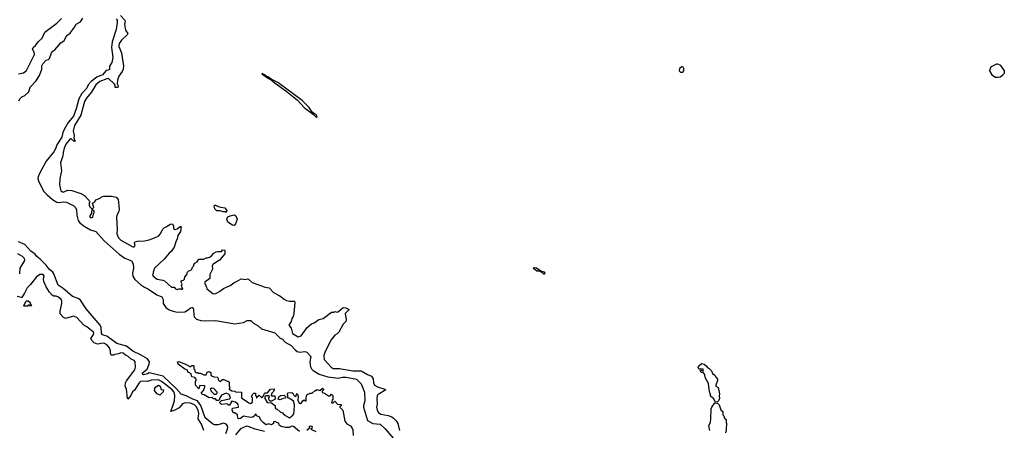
# Model space of a CAD drawing. Extents: x 2210602 to 2357277, y 510288 to 673808.
# Tile 271 of 464: x 2325907 to 2338527, y 575398 to 580661. Entities that reach past the tile are written whole.
import ezdxf

# ---------------------------------------------------------------- set-up
doc = ezdxf.new("R2010")
doc.units = 0

msp = doc.modelspace()

# ---------------------------------------------------------------- linework, layer by layer
at = {"layer": '0CON05XD'}
for points in [[(2325890, 579965), (2325955, 579978), (2325995, 580009), (2326096, 580215), (2326094, 580245), (2326072, 580285), (2326080, 580305), (2326110, 580330), (2326145, 580379), (2326197, 580423), (2326228, 580502), (2326385, 580616), (2326442, 580678)], [(2325895, 579622), (2325915, 579652), (2325935, 579670), (2325973, 579687), (2326024, 579736), (2326042, 579795), (2326116, 579874), (2326162, 579945), (2326190, 580025), (2326192, 580068), (2326204, 580095), (2326245, 580142), (2326275, 580152), (2326288, 580165), (2326315, 580237), (2326332, 580258), (2326358, 580275), (2326433, 580365), (2326478, 580395), (2326510, 580460), (2326553, 580487), (2326610, 580565), (2326630, 580605), (2326685, 580633), (2326715, 580680)], [(2327145, 580672), (2327157, 580655), (2327157, 580625), (2327142, 580535), (2327094, 580375), (2327082, 580305), (2327100, 580175), (2327086, 580114), (2327057, 580065), (2327056, 580024), (2327042, 580015), (2327015, 580011), (2326968, 579955), (2326895, 579923), (2326822, 579868), (2326784, 579825), (2326767, 579785), (2326705, 579715), (2326666, 579645), (2326630, 579520), (2326596, 579425), (2326528, 579345), (2326477, 579253), (2326458, 579215), (2326445, 579156), (2326382, 579055), (2326368, 579005), (2326345, 578966), (2326245, 578846), (2326158, 578682), (2326143, 578647), (2326141, 578625), (2326148, 578595), (2326212, 578465), (2326258, 578415), (2326326, 578355), (2326385, 578323), (2326415, 578318), (2326465, 578326), (2326505, 578322), (2326601, 578275), (2326622, 578252), (2326634, 578225), (2326640, 578155), (2326657, 578087), (2326678, 578058), (2326734, 578014), (2326815, 577968), (2326884, 577944), (2326991, 577825), (2327180, 577655), (2327255, 577604), (2327338, 577568), (2327361, 577531), (2327367, 577475), (2327353, 577413), (2327359, 577375), (2327382, 577332), (2327455, 577268), (2327505, 577232), (2327557, 577207), (2327666, 577136), (2327727, 577107), (2327744, 577075), (2327746, 577025), (2327781, 576971), (2327822, 576942), (2327875, 576924), (2327925, 576914), (2328023, 576917), (2328068, 576942), (2328095, 576967), (2328115, 576972), (2328125, 576970), (2328136, 576946), (2328137, 576877), (2328144, 576854), (2328175, 576822), (2328227, 576807), (2328285, 576800), (2328415, 576804), (2328665, 576762), (2328775, 576778), (2328824, 576806), (2328870, 576805), (2328905, 576772), (2328965, 576738), (2329005, 576698), (2329175, 576647), (2329245, 576580), (2329277, 576565), (2329309, 576529), (2329385, 576486), (2329439, 576429), (2329465, 576410), (2329495, 576401), (2329565, 576407), (2329589, 576399), (2329638, 576345), (2329626, 576275), (2329633, 576213), (2329648, 576185), (2329669, 576165), (2329747, 576117), (2329855, 576084), (2329995, 576068), (2330045, 576077), (2330085, 576078), (2330206, 576056), (2330227, 576047), (2330285, 575993), (2330325, 575885), (2330331, 575775), (2330312, 575715), (2330312, 575695), (2330364, 575525), (2330435, 575484), (2330526, 575476), (2330592, 575415), (2330692, 575295)], [(2327198, 580715), (2327254, 580655), (2327258, 580645), (2327252, 580605), (2327262, 580525), (2327294, 580484), (2327286, 580465), (2327211, 580399), (2327180, 580355), (2327179, 580315), (2327210, 580235), (2327226, 580145), (2327236, 580075), (2327233, 580025), (2327222, 579995), (2327177, 579935), (2327159, 579885), (2327157, 579837), (2327167, 579815), (2327165, 579790), (2327135, 579790), (2327130, 579795), (2327132, 579822), (2327122, 579835), (2327045, 579906), (2327025, 579904), (2326935, 579870), (2326883, 579825), (2326823, 579727), (2326765, 579656), (2326738, 579612), (2326692, 579438), (2326608, 579305), (2326593, 579235), (2326607, 579175), (2326602, 579145), (2326610, 579115), (2326620, 579105), (2326605, 579100), (2326565, 579132), (2326555, 579132), (2326498, 579065), (2326475, 579012), (2326465, 578958), (2326461, 578915), (2326431, 578825), (2326444, 578725), (2326422, 578625), (2326416, 578545), (2326435, 578468), (2326445, 578457), (2326465, 578452), (2326525, 578474), (2326575, 578473), (2326705, 578430), (2326742, 578402), (2326810, 578325), (2326798, 578312), (2326799, 578285), (2326805, 578263), (2326830, 578235), (2326829, 578181), (2326805, 578145), (2326805, 578133), (2326815, 578120), (2326845, 578129), (2326851, 578169), (2326862, 578195), (2326862, 578205), (2326840, 578225), (2326842, 578238), (2326857, 578255), (2326842, 578308), (2326865, 578320), (2326885, 578350), (2326937, 578373), (2326955, 578390), (2326985, 578400), (2327085, 578398), (2327145, 578388), (2327167, 578355), (2327182, 578235), (2327177, 578203), (2327152, 578155), (2327148, 578125), (2327157, 577975), (2327153, 577915), (2327175, 577863), (2327204, 577834), (2327355, 577751), (2327375, 577750), (2327387, 577765), (2327378, 577795), (2327378, 577805), (2327386, 577814), (2327415, 577823), (2327505, 577827), (2327565, 577840), (2327635, 577863), (2327689, 577891), (2327717, 577925), (2327737, 577973), (2327760, 577995), (2327795, 578008), (2327835, 578040), (2327866, 578046), (2327878, 578015), (2327880, 577985), (2327892, 577972), (2327925, 577980), (2327965, 578010), (2327978, 578008), (2327967, 577945), (2327934, 577896), (2327927, 577853), (2327907, 577815), (2327886, 577744), (2327849, 577691), (2327822, 577668), (2327758, 577592), (2327634, 577476), (2327618, 577425), (2327617, 577403), (2327610, 577395), (2327618, 577375), (2327668, 577335), (2327742, 577322), (2327762, 577312), (2327854, 577234)], [(2334375, 579988), (2334405, 579989), (2334418, 580005), (2334419, 580035), (2334412, 580052), (2334395, 580056), (2334365, 580035), (2334360, 580005), (2334375, 579988)], [(2338445, 579924), (2338475, 579930), (2338502, 579948), (2338527, 579975), (2338527, 580005), (2338482, 580072), (2338445, 580089), (2338425, 580090), (2338358, 580055), (2338341, 580025), (2338339, 580005), (2338365, 579953), (2338415, 579926), (2338445, 579924)], [(2329720, 579410), (2329717, 579425), (2329705, 579440), (2329657, 579477), (2329616, 579535), (2329526, 579626), (2329215, 579856), (2329130, 579900), (2329098, 579925), (2329067, 579937), (2329045, 579956), (2329015, 579970), (2329010, 579965), (2329098, 579905), (2329130, 579890), (2329183, 579845), (2329319, 579749), (2329468, 579628), (2329555, 579537), (2329672, 579445), (2329702, 579415), (2329715, 579410), (2329720, 579410)], [(2328555, 578190), (2328545, 578200), (2328515, 578200), (2328475, 578212), (2328432, 578212), (2328406, 578236), (2328398, 578275), (2328405, 578282), (2328417, 578283), (2328465, 578262), (2328535, 578250), (2328560, 578215), (2328555, 578190)], [(2328655, 578023), (2328635, 578026), (2328576, 578066), (2328560, 578105), (2328576, 578134), (2328605, 578148), (2328655, 578159), (2328677, 578147), (2328694, 578105), (2328674, 578046), (2328655, 578023)], [(2326518, 577168), (2326464, 577215), (2326399, 577259), (2326343, 577405), (2326331, 577425), (2326285, 577465), (2326246, 577515), (2326171, 577591), (2326127, 577625), (2326105, 577656), (2326048, 577695), (2325975, 577780), (2325893, 577813)], [(2325907, 577405), (2325912, 577475), (2325972, 577575), (2325968, 577598), (2325945, 577626), (2325885, 577660)], [(2327854, 577234), (2327885, 577232), (2327905, 577212), (2327925, 577202), (2327945, 577210), (2327975, 577210), (2327988, 577202), (2328000, 577215), (2327990, 577225), (2327982, 577252), (2327988, 577275), (2327972, 577308), (2327985, 577320), (2328007, 577323), (2328020, 577335), (2328023, 577367), (2328050, 577395), (2328058, 577425), (2328075, 577442), (2328101, 577449), (2328115, 577462), (2328123, 577487), (2328138, 577505), (2328140, 577525), (2328152, 577538), (2328183, 577557), (2328205, 577590), (2328265, 577590), (2328295, 577610), (2328315, 577608), (2328340, 577615), (2328365, 577633), (2328395, 577668), (2328424, 577686), (2328445, 577691), (2328492, 577688), (2328505, 577710), (2328538, 577708), (2328535, 577660), (2328470, 577580), (2328382, 577525), (2328374, 577505), (2328377, 577463), (2328342, 577395), (2328343, 577345), (2328280, 577295), (2328282, 577275), (2328302, 577235), (2328305, 577210), (2328383, 577153), (2328395, 577148), (2328419, 577151), (2328470, 577175), (2328520, 577215), (2328606, 577254), (2328665, 577298), (2328687, 577303), (2328745, 577338), (2328777, 577337), (2328795, 577332), (2328825, 577340), (2328840, 577335), (2328885, 577294), (2329055, 577232), (2329105, 577222), (2329162, 577165), (2329241, 577121), (2329295, 577078), (2329325, 577062), (2329365, 577053), (2329430, 577055), (2329433, 577035), (2329422, 576895), (2329410, 576855), (2329395, 576830), (2329388, 576792), (2329356, 576745), (2329387, 576705), (2329405, 576638), (2329475, 576594), (2329515, 576610), (2329590, 576715), (2329645, 576762), (2329680, 576775), (2329743, 576817), (2329798, 576832), (2329905, 576912), (2329935, 576910), (2329945, 576920), (2329975, 576912), (2329995, 576920), (2330055, 576970), (2330085, 576966), (2330130, 576945), (2330080, 576895), (2330091, 576815), (2330086, 576794), (2330055, 576758), (2329996, 576654), (2329975, 576633), (2329945, 576617), (2329896, 576554), (2329816, 576395), (2329806, 576355), (2329809, 576305), (2329899, 576209), (2329925, 576190), (2330005, 576189), (2330175, 576159), (2330285, 576162), (2330365, 576114), (2330415, 576093), (2330437, 576057), (2330441, 576005), (2330456, 575976), (2330492, 575955), (2330585, 575927), (2330598, 575915), (2330503, 575857), (2330488, 575842), (2330484, 575796), (2330489, 575735), (2330481, 575695), (2330487, 575657), (2330506, 575625), (2330535, 575605), (2330631, 575589), (2330675, 575572), (2330700, 575555), (2330731, 575521), (2330753, 575483), (2330775, 575396)], [(2332635, 577403), (2332640, 577415), (2332630, 577425), (2332588, 577438), (2332530, 577475), (2332490, 577480), (2332535, 577442), (2332565, 577440), (2332602, 577422), (2332620, 577405), (2332635, 577403)], [(2328268, 575395), (2328236, 575475), (2328196, 575545), (2328205, 575615), (2328196, 575655), (2328170, 575705), (2328146, 575726), (2328095, 575745), (2328029, 575751), (2327992, 575735), (2327951, 575685), (2327897, 575655), (2327845, 575640), (2327876, 575724), (2327890, 575775), (2327896, 575845), (2327885, 575885), (2327862, 575915), (2327795, 575972), (2327724, 576025), (2327685, 576046), (2327595, 576039), (2327545, 576024), (2327475, 576029), (2327455, 576022), (2327437, 576005), (2327377, 575913), (2327351, 575889), (2327332, 575845), (2327295, 575798), (2327287, 575807), (2327274, 575924), (2327260, 575965), (2327261, 576005), (2327275, 576033), (2327383, 576175), (2327391, 576205), (2327389, 576275), (2327375, 576294), (2327335, 576310), (2327299, 576345), (2327265, 576360), (2327235, 576388), (2327205, 576389), (2327174, 576376), (2327125, 576370), (2327108, 576362), (2327081, 576361), (2327073, 576385), (2327073, 576415), (2327058, 576455), (2327031, 576485), (2326995, 576511), (2326975, 576514), (2326905, 576503), (2326861, 576521), (2326834, 576544), (2326819, 576575), (2326851, 576625), (2326856, 576645), (2326851, 576655), (2326767, 576725), (2326730, 576745), (2326638, 576845), (2326595, 576862), (2326495, 576832), (2326468, 576845), (2326425, 576892), (2326424, 576925), (2326449, 577025), (2326448, 577055), (2326438, 577075), (2326406, 577106), (2326375, 577118), (2326345, 577118), (2326325, 577128), (2326289, 577169), (2326248, 577235), (2326218, 577305), (2326213, 577335), (2326220, 577375), (2326208, 577395), (2326165, 577396), (2326124, 577366), (2326045, 577266), (2326004, 577225), (2325969, 577155), (2325935, 577102), (2325925, 577098), (2325875, 577113)], [(2328548, 575355), (2328568, 575405), (2328573, 575433), (2328570, 575455), (2328555, 575477), (2328525, 575490), (2328445, 575468), (2328405, 575468), (2328379, 575479), (2328285, 575557), (2328228, 575715), (2328184, 575775), (2328125, 575795), (2328040, 575840), (2327975, 575862), (2327913, 575935), (2327745, 576090), (2327585, 576131), (2327565, 576133), (2327545, 576123), (2327495, 576110), (2327484, 576114), (2327479, 576125), (2327483, 576135), (2327539, 576181), (2327568, 576245), (2327572, 576275), (2327547, 576315), (2327455, 576366), (2327355, 576411), (2327275, 576477), (2327152, 576512), (2327025, 576603), (2326970, 576620), (2326954, 576644), (2326952, 576715), (2326939, 576745), (2326759, 576955), (2326685, 577064), (2326655, 577086), (2326585, 577114), (2326518, 577168)], [(2326045, 576990), (2326035, 577000), (2326015, 577000), (2326005, 576990), (2325965, 576990), (2325960, 576995), (2325985, 577048), (2325995, 577057), (2326015, 577058), (2326040, 577035), (2326042, 577022), (2326060, 577005), (2326045, 576990)], [(2328278, 575968), (2328215, 575970), (2328205, 575930), (2328160, 575975), (2328160, 576025), (2328170, 576035), (2328170, 576055), (2328150, 576075), (2328114, 576084), (2328103, 576123), (2328075, 576140), (2328065, 576140), (2328053, 576173), (2328023, 576183), (2327938, 576245), (2327930, 576275), (2327945, 576280), (2328042, 576242), (2328095, 576210), (2328115, 576230), (2328135, 576230), (2328140, 576225), (2328140, 576185), (2328150, 576175), (2328152, 576152), (2328165, 576140), (2328185, 576140), (2328195, 576130), (2328225, 576130), (2328265, 576110), (2328295, 576110), (2328310, 576145), (2328335, 576152), (2328355, 576140), (2328358, 576108), (2328367, 576097), (2328395, 576082), (2328438, 576078), (2328450, 576065), (2328450, 576045), (2328473, 576023), (2328505, 576050), (2328525, 576048), (2328565, 576028), (2328578, 576028), (2328592, 576012), (2328592, 575965), (2328600, 575955), (2328590, 575925), (2328625, 575902), (2328665, 575900), (2328675, 575890), (2328748, 575888), (2328750, 575815), (2328845, 575748), (2328865, 575742), (2328888, 575755), (2328892, 575765), (2328890, 575815), (2328880, 575825), (2328890, 575855), (2328910, 575875), (2328930, 575875), (2328930, 575845), (2328940, 575835), (2328942, 575812), (2328948, 575812), (2328952, 575828), (2328975, 575850), (2329005, 575820), (2329015, 575820), (2329038, 575842), (2329040, 575865), (2329052, 575878), (2329085, 575878), (2329123, 575927), (2329168, 575928), (2329170, 575915), (2329160, 575895), (2329140, 575875), (2329130, 575845), (2329135, 575840), (2329178, 575838), (2329180, 575795), (2329135, 575770), (2329115, 575770), (2329100, 575795), (2329100, 575815), (2329110, 575825), (2329105, 575840), (2329062, 575838), (2329050, 575825), (2329050, 575805), (2329080, 575755), (2329135, 575750), (2329172, 575722), (2329180, 575715), (2329180, 575685), (2329190, 575675), (2329205, 575670), (2329245, 575633), (2329275, 575622), (2329298, 575595), (2329365, 575558), (2329408, 575592), (2329419, 575611), (2329426, 575646), (2329428, 575725), (2329415, 575770), (2329400, 575785), (2329355, 575810), (2329342, 575812), (2329342, 575845), (2329338, 575855), (2329342, 575878), (2329395, 575882), (2329407, 575875), (2329425, 575840), (2329445, 575830), (2329453, 575857), (2329465, 575870), (2329478, 575835), (2329470, 575785), (2329490, 575745), (2329505, 575742), (2329519, 575751), (2329534, 575776), (2329553, 575787), (2329578, 575772), (2329578, 575815), (2329587, 575853), (2329628, 575872), (2329657, 575873), (2329695, 575910), (2329705, 575910), (2329715, 575920), (2329755, 575910), (2329787, 575937), (2329800, 575925), (2329800, 575915), (2329782, 575898), (2329782, 575882), (2329812, 575872), (2329865, 575840), (2329885, 575840), (2329905, 575860), (2329920, 575845), (2329920, 575795), (2329910, 575785), (2329902, 575752), (2329925, 575750), (2329945, 575770), (2329982, 575732), (2330025, 575730), (2330030, 575725), (2330025, 575710), (2330012, 575708), (2330010, 575695), (2330047, 575657), (2330076, 575515), (2330100, 575480), (2330146, 575456), (2330166, 575435), (2330176, 575405), (2330181, 575331)], [(2334845, 575760), (2334822, 575762), (2334805, 575800), (2334760, 575835), (2334760, 575865), (2334753, 575873), (2334742, 575925), (2334737, 575997), (2334692, 576075), (2334690, 576115), (2334668, 576138), (2334645, 576140), (2334630, 576155), (2334635, 576170), (2334665, 576160), (2334670, 576175), (2334665, 576180), (2334615, 576180), (2334610, 576185), (2334602, 576205), (2334610, 576225), (2334645, 576252), (2334680, 576245), (2334706, 576226), (2334727, 576197), (2334745, 576188), (2334775, 576158), (2334788, 576128), (2334816, 576106), (2334833, 576073), (2334852, 576052), (2334852, 576035), (2334828, 575975), (2334830, 575965), (2334858, 575945), (2334877, 575865), (2334872, 575835), (2334878, 575805), (2334862, 575775), (2334845, 575760)], [(2327705, 575848), (2327670, 575865), (2327636, 575906), (2327641, 575935), (2327654, 575955), (2327684, 575976), (2327706, 575965), (2327722, 575922), (2327750, 575915), (2327748, 575892), (2327705, 575848)], [(2329495, 575382), (2329415, 575447), (2329395, 575450), (2329360, 575435), (2329315, 575433), (2329260, 575445), (2329232, 575465), (2329228, 575488), (2329198, 575498), (2329185, 575510), (2329162, 575508), (2329160, 575485), (2329135, 575468), (2329095, 575480), (2329065, 575470), (2329032, 575492), (2329002, 575525), (2328975, 575570), (2328940, 575585), (2328935, 575610), (2328922, 575598), (2328918, 575582), (2328895, 575568), (2328865, 575564), (2328775, 575580), (2328735, 575548), (2328710, 575545), (2328702, 575555), (2328698, 575598), (2328665, 575620), (2328645, 575620), (2328640, 575645), (2328630, 575655), (2328635, 575680), (2328710, 575695), (2328707, 575727), (2328675, 575760), (2328625, 575770), (2328595, 575720), (2328585, 575720), (2328565, 575737), (2328495, 575730), (2328470, 575755), (2328495, 575780), (2328598, 575802), (2328610, 575815), (2328592, 575855), (2328555, 575872), (2328495, 575848), (2328470, 575805), (2328468, 575792), (2328455, 575780), (2328435, 575780), (2328415, 575800), (2328393, 575803), (2328375, 575820), (2328335, 575812), (2328272, 575852), (2328250, 575855), (2328233, 575873), (2328262, 575908), (2328280, 575955), (2328278, 575968)], [(2328425, 575862), (2328437, 575873), (2328438, 575885), (2328395, 575932), (2328365, 575938), (2328350, 575925), (2328366, 575896), (2328391, 575871), (2328405, 575862), (2328425, 575862)], [(2329245, 575788), (2329220, 575795), (2329230, 575825), (2329248, 575842), (2329295, 575850), (2329320, 575825), (2329315, 575810), (2329283, 575807), (2329255, 575792), (2329245, 575788)], [(2334752, 575395), (2334740, 575455), (2334759, 575501), (2334767, 575545), (2334770, 575675), (2334777, 575695), (2334815, 575750), (2334855, 575742), (2334874, 575724), (2334895, 575660), (2334917, 575637), (2334920, 575595), (2334930, 575585), (2334940, 575555), (2334960, 575535), (2334960, 575495), (2334968, 575488), (2334962, 575405), (2334952, 575365)], [(2329043, 575383), (2328925, 575413), (2328835, 575448), (2328815, 575450), (2328738, 575415), (2328672, 575338)], [(2329705, 575380), (2329650, 575405), (2329640, 575415), (2329660, 575435), (2329655, 575447), (2329635, 575452), (2329618, 575445), (2329620, 575425), (2329589, 575395)]]:
    msp.add_lwpolyline(points, dxfattribs=at)

doc.saveas('drawing.dxf')
